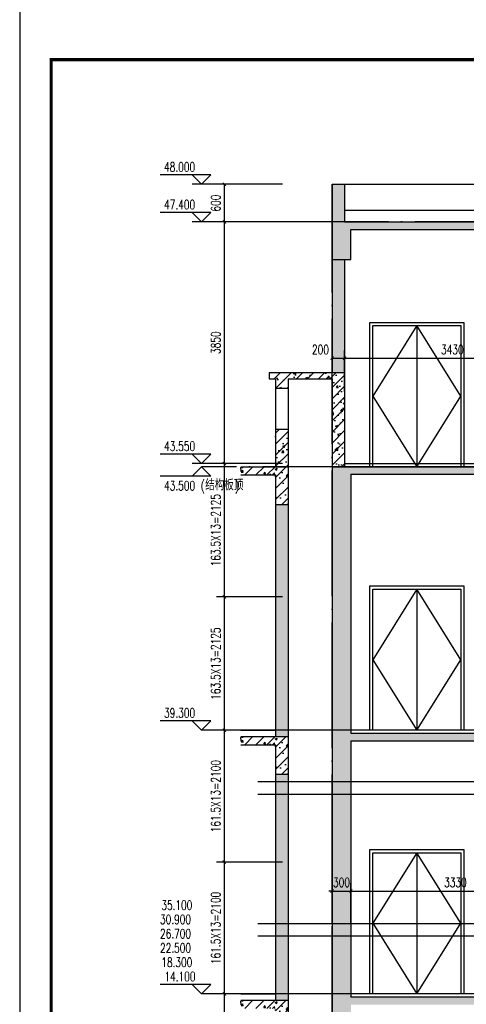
# Model space of a CAD drawing. Extents: x 797781 to 1255204, y 21234 to 1024248.
# Tile 846 of 1056: x 1146159 to 1153270, y 559012 to 574701. Entities that reach past the tile are written whole.
import ezdxf

# ---------------------------------------------------------------- set-up
doc = ezdxf.new("R2010")
doc.units = 0
doc.header["$LTSCALE"] = 1000
doc.header["$MEASUREMENT"] = 0
doc.linetypes.add('230303生产综合楼-平面图_t8$0$DOTE', pattern=[2.42, 2, -0.2, 0.02, -0.2])
for name, color, linetype in [('230303生产综合楼-平面图_t8$0$AXIS', 3, 'Continuous'), ('230303生产综合楼-平面图_t8$0$DIM_ELEV', 3, 'Continuous'), ('230303生产综合楼-平面图_t8$0$DIM_SYMB', 3, 'Continuous'), ('230303生产综合楼-平面图_t8$0$DOOR_FIRE', 4, 'Continuous'), ('230303生产综合楼-平面图_t8$0$DOTE', 1, '230303生产综合楼-平面图_t8$0$DOTE'), ('230303生产综合楼-平面图_t8$0$PUB_DIM', 3, 'Continuous'), ('230303生产综合楼-平面图_t8$0$PUB_TEXT', 7, 'Continuous'), ('230303生产综合楼-平面图_t8$0$WALL', 40, 'Continuous'), ('PUB_HATCH', 8, 'Continuous'), ('PUB_TITLE', 4, 'Continuous')]:
    doc.layers.add(name, color=color, linetype=linetype)
doc.styles.add('230303生产综合楼-平面图_t8$0$_TCH_DIM', font='SIMPLEX', dxfattribs={"bigfont": 'GBCBIG'})
doc.styles.add('230303生产综合楼-平面图_T8$0$_TCH_DIM_T3', font='SIMPLEX', dxfattribs={"width": 0.705882, "bigfont": 'GBCBIG'})
doc.dimstyles.new('230303生产综合楼-平面图_T8$0$_TCH_ARCH&&50', dxfattribs={"dimtxt": 148.75, "dimasz": 50, "dimexe": 125, "dimexo": 150, "dimgap": 63.125, "dimtad": 1, "dimdec": 0, "dimzin": 0, "dimdsep": 46, "dimtxsty": '230303生产综合楼-平面图_T8$0$_TCH_DIM_T3', "dimblk": '230303生产综合楼-平面图_t8$0$_ArchTick', "dimcen": 0.09, "dimclrt": 7, "dimazin": 2, "dimtfac": 1, "dimtdec": 0, "dimtix": 1, "dimtmove": 2, "dimatfit": 3, "dimfxl": 1, "dimtolj": 1, "dimtzin": 0, "dimarcsym": 0})
pattern_1 = [(45, (306141.96, 633892.94), (-88.388348, 88.388348), []), (50, (306141.96, 633892.94), (358.63009, -31.37607), [37.5, -412.5]), (355, (306141.96, 633892.94), (-69.37567, 376.09607), [30, -330]), (100.4514, (306171.84, 633890.33), (289.25469, 344.71977), [31.8701, -350.57106]), (46.1842, (306141.96, 633992.94), (533.62052, -82.7595), [56.25, -618.75]), (96.6356, (306186.4, 633986.04), (467.33135, 487.05894), [47.80514, -525.8565]), (351.1842, (306141.96, 633992.94), (467.33097, 487.0593), [45, -495]), (21, (306191.96, 633967.94), (298.45353, -201.30945), [37.5, -412.5]), (326, (306191.96, 633967.94), (121.65767, 362.57502), [30, -330]), (71.4514, (306216.83, 633951.16), (420.11131, 161.26525), [31.8701, -350.57106]), (37.5, (306141.96, 633892.94), (6.079928, 166.446927), [0, -326, 0, -335, 0, -331.25]), (7.5, (306141.96, 633892.94), (131.53477, 197.205856), [0, -191, 0, -318.5, 0, -126.25]), (327.5, (306030.46, 633892.94), (266.911218, -11.277436), [0, -125, 0, -390, 0, -517.5]), (317.5, (305980.46, 633892.94), (291.593085, 50.05249), [0, -162.5, 0, -259, 0, -367.5])]

# ---------------------------------------------------------------- blocks, each defined once
blk = doc.blocks.new('230303生产综合楼-平面图_t8$0$_ArchTick')
at = {"color": 0, "linetype": 'ByBlock', "const_width": 0.3}
blk.add_lwpolyline([(-0.5, -0.5), (0.5, 0.5)], dxfattribs=at)
blk = doc.blocks.new('*D3302')
at = {"layer": '230303生产综合楼-平面图_t8$0$PUB_DIM', "color": 0, "lineweight": -2, "transparency": 16777216}
for p, q in [((1150342, 559178), (1149293, 559178)), ((1149418, 557078), (1149418, 559178)), ((1150342, 557078), (1149293, 557078))]:
    blk.add_line(p, q, dxfattribs=at)
at = {"layer": 'Defpoints', "color": 0, "transparency": 16777216}
for p in [(1149418, 559178), (1150492, 559178), (1150492, 557078)]:
    blk.add_point(p, dxfattribs=at)
at = {"layer": '230303生产综合楼-平面图_t8$0$PUB_DIM', "color": 0, "lineweight": -2, "transparency": 16777216, "xscale": 50, "yscale": 50, "zscale": 50}
for p, rotation in [((1149418, 559178), 90), ((1149418, 557078), 270)]:
    blk.add_blockref('230303生产综合楼-平面图_t8$0$_ArchTick', p, dxfattribs=dict(at, rotation=rotation))
at = {"layer": '230303生产综合楼-平面图_t8$0$PUB_DIM', "color": 7, "transparency": 16777216, "insert": (1149281, 558128), "char_height": 148.75, "attachment_point": 5, "rotation": 90, "style": '230303生产综合楼-平面图_T8$0$_TCH_DIM_T3'}
blk.add_mtext('\\A1;161.5X13=2100', dxfattribs=at)
blk = doc.blocks.new('*D3303')
at = {"layer": '230303生产综合楼-平面图_t8$0$PUB_DIM', "color": 0, "lineweight": -2, "transparency": 16777216}
for p, q in [((1150342, 561278), (1149293, 561278)), ((1149418, 559178), (1149418, 561278)), ((1150342, 559178), (1149293, 559178))]:
    blk.add_line(p, q, dxfattribs=at)
at = {"layer": 'Defpoints', "color": 0, "transparency": 16777216}
for p in [(1149418, 561278), (1150492, 561278), (1150492, 559178)]:
    blk.add_point(p, dxfattribs=at)
at = {"layer": '230303生产综合楼-平面图_t8$0$PUB_DIM', "color": 0, "lineweight": -2, "transparency": 16777216, "xscale": 50, "yscale": 50, "zscale": 50}
for p, rotation in [((1149418, 561278), 90), ((1149418, 559178), 270)]:
    blk.add_blockref('230303生产综合楼-平面图_t8$0$_ArchTick', p, dxfattribs=dict(at, rotation=rotation))
at = {"layer": '230303生产综合楼-平面图_t8$0$PUB_DIM', "color": 7, "transparency": 16777216, "insert": (1149281, 560228), "char_height": 148.75, "attachment_point": 5, "rotation": 90, "style": '230303生产综合楼-平面图_T8$0$_TCH_DIM_T3'}
blk.add_mtext('\\A1;161.5X13=2100', dxfattribs=at)
blk = doc.blocks.new('*D3304')
at = {"layer": '230303生产综合楼-平面图_t8$0$PUB_DIM', "color": 0, "lineweight": -2, "transparency": 16777216}
for p, q in [((1150342, 563378), (1149293, 563378)), ((1149418, 561278), (1149418, 563378)), ((1150342, 561278), (1149293, 561278))]:
    blk.add_line(p, q, dxfattribs=at)
at = {"layer": 'Defpoints', "color": 0, "transparency": 16777216}
for p in [(1149418, 563378), (1150492, 563378), (1150492, 561278)]:
    blk.add_point(p, dxfattribs=at)
at = {"layer": '230303生产综合楼-平面图_t8$0$PUB_DIM', "color": 0, "lineweight": -2, "transparency": 16777216, "xscale": 50, "yscale": 50, "zscale": 50}
for p, rotation in [((1149418, 563378), 90), ((1149418, 561278), 270)]:
    blk.add_blockref('230303生产综合楼-平面图_t8$0$_ArchTick', p, dxfattribs=dict(at, rotation=rotation))
at = {"layer": '230303生产综合楼-平面图_t8$0$PUB_DIM', "color": 7, "transparency": 16777216, "insert": (1149281, 562328), "char_height": 148.75, "attachment_point": 5, "rotation": 90, "style": '230303生产综合楼-平面图_T8$0$_TCH_DIM_T3'}
blk.add_mtext('\\A1;161.5X13=2100', dxfattribs=at)
blk = doc.blocks.new('*D3305')
at = {"layer": '230303生产综合楼-平面图_t8$0$PUB_DIM', "color": 0, "lineweight": -2, "transparency": 16777216}
for p, q in [((1150342, 565503), (1149293, 565503)), ((1149418, 563378), (1149418, 565503)), ((1150342, 563378), (1149293, 563378))]:
    blk.add_line(p, q, dxfattribs=at)
at = {"layer": 'Defpoints', "color": 0, "transparency": 16777216}
for p in [(1149418, 565503), (1150492, 565503), (1150492, 563378)]:
    blk.add_point(p, dxfattribs=at)
at = {"layer": '230303生产综合楼-平面图_t8$0$PUB_DIM', "color": 0, "lineweight": -2, "transparency": 16777216, "xscale": 50, "yscale": 50, "zscale": 50}
for p, rotation in [((1149418, 565503), 90), ((1149418, 563378), 270)]:
    blk.add_blockref('230303生产综合楼-平面图_t8$0$_ArchTick', p, dxfattribs=dict(at, rotation=rotation))
at = {"layer": '230303生产综合楼-平面图_t8$0$PUB_DIM', "color": 7, "transparency": 16777216, "insert": (1149281, 564440), "char_height": 148.75, "attachment_point": 5, "rotation": 90, "style": '230303生产综合楼-平面图_T8$0$_TCH_DIM_T3'}
blk.add_mtext('\\A1;163.5X13=2125', dxfattribs=at)
blk = doc.blocks.new('*D3306')
at = {"layer": '230303生产综合楼-平面图_t8$0$PUB_DIM', "color": 0, "lineweight": -2, "transparency": 16777216}
for p, q in [((1150342, 567628), (1149293, 567628)), ((1149418, 565503), (1149418, 567628)), ((1150342, 565503), (1149293, 565503))]:
    blk.add_line(p, q, dxfattribs=at)
at = {"layer": 'Defpoints', "color": 0, "transparency": 16777216}
for p in [(1149418, 567628), (1150492, 567628), (1150492, 565503)]:
    blk.add_point(p, dxfattribs=at)
at = {"layer": '230303生产综合楼-平面图_t8$0$PUB_DIM', "color": 0, "lineweight": -2, "transparency": 16777216, "xscale": 50, "yscale": 50, "zscale": 50}
for p, rotation in [((1149418, 567628), 90), ((1149418, 565503), 270)]:
    blk.add_blockref('230303生产综合楼-平面图_t8$0$_ArchTick', p, dxfattribs=dict(at, rotation=rotation))
at = {"layer": '230303生产综合楼-平面图_t8$0$PUB_DIM', "color": 7, "transparency": 16777216, "insert": (1149281, 566565), "char_height": 148.75, "attachment_point": 5, "rotation": 90, "style": '230303生产综合楼-平面图_T8$0$_TCH_DIM_T3'}
blk.add_mtext('\\A1;163.5X13=2125', dxfattribs=at)
blk = doc.blocks.new('*D3307')
at = {"layer": '230303生产综合楼-平面图_t8$0$PUB_DIM', "color": 0, "lineweight": -2, "transparency": 16777216}
for p, q in [((1150342, 571478), (1149293, 571478)), ((1149418, 567628), (1149418, 571478)), ((1150342, 567628), (1149293, 567628))]:
    blk.add_line(p, q, dxfattribs=at)
at = {"layer": 'Defpoints', "color": 0, "transparency": 16777216}
for p in [(1149418, 571478), (1150492, 571478), (1150492, 567628)]:
    blk.add_point(p, dxfattribs=at)
at = {"layer": '230303生产综合楼-平面图_t8$0$PUB_DIM', "color": 0, "lineweight": -2, "transparency": 16777216, "xscale": 50, "yscale": 50, "zscale": 50}
for p, rotation in [((1149418, 571478), 90), ((1149418, 567628), 270)]:
    blk.add_blockref('230303生产综合楼-平面图_t8$0$_ArchTick', p, dxfattribs=dict(at, rotation=rotation))
at = {"layer": '230303生产综合楼-平面图_t8$0$PUB_DIM', "color": 7, "transparency": 16777216, "insert": (1149281, 569553), "char_height": 148.8, "attachment_point": 5, "rotation": 90, "style": '230303生产综合楼-平面图_T8$0$_TCH_DIM_T3'}
blk.add_mtext('\\A1;3850', dxfattribs=at)
blk = doc.blocks.new('*D3308')
at = {"layer": '230303生产综合楼-平面图_t8$0$PUB_DIM', "color": 0, "lineweight": -2, "transparency": 16777216}
for p, q in [((1150342, 572078), (1149293, 572078)), ((1149418, 571478), (1149418, 572078)), ((1150342, 571478), (1149293, 571478))]:
    blk.add_line(p, q, dxfattribs=at)
at = {"layer": 'Defpoints', "color": 0, "transparency": 16777216}
for p in [(1149418, 572078), (1150492, 572078), (1150492, 571478)]:
    blk.add_point(p, dxfattribs=at)
at = {"layer": '230303生产综合楼-平面图_t8$0$PUB_DIM', "color": 0, "lineweight": -2, "transparency": 16777216, "xscale": 50, "yscale": 50, "zscale": 50}
for p, rotation in [((1149418, 572078), 90), ((1149418, 571478), 270)]:
    blk.add_blockref('230303生产综合楼-平面图_t8$0$_ArchTick', p, dxfattribs=dict(at, rotation=rotation))
at = {"layer": '230303生产综合楼-平面图_t8$0$PUB_DIM', "color": 7, "transparency": 16777216, "insert": (1149281, 571778), "char_height": 148.8, "attachment_point": 5, "rotation": 90, "style": '230303生产综合楼-平面图_T8$0$_TCH_DIM_T3'}
blk.add_mtext('\\A1;600', dxfattribs=at)
blk = doc.blocks.new('*D4193')
at = {"layer": '230303生产综合楼-平面图_t8$0$AXIS', "color": 0, "lineweight": -2, "transparency": 16777216}
for p, q in [((1151133, 568778), (1151133, 569432)), ((1151333, 568778), (1151333, 569432)), ((1151133, 569307), (1151333, 569307))]:
    blk.add_line(p, q, dxfattribs=at)
at = {"layer": 'Defpoints', "color": 0, "transparency": 16777216}
for p in [(1151333, 569307), (1151133, 568628), (1151333, 568628)]:
    blk.add_point(p, dxfattribs=at)
at = {"layer": '230303生产综合楼-平面图_t8$0$AXIS', "color": 0, "lineweight": -2, "transparency": 16777216, "xscale": 50, "yscale": 50, "zscale": 50, "rotation": 180}
blk.add_blockref('230303生产综合楼-平面图_t8$0$_ArchTick', (1151133, 569307), dxfattribs=at)
at = {"layer": '230303生产综合楼-平面图_t8$0$AXIS', "color": 0, "lineweight": -2, "transparency": 16777216, "xscale": 50, "yscale": 50, "zscale": 50}
blk.add_blockref('230303生产综合楼-平面图_t8$0$_ArchTick', (1151333, 569307), dxfattribs=at)
at = {"layer": '230303生产综合楼-平面图_t8$0$AXIS', "color": 7, "transparency": 16777216, "insert": (1150948, 569444), "char_height": 148.8, "attachment_point": 5, "style": '230303生产综合楼-平面图_T8$0$_TCH_DIM_T3'}
blk.add_mtext('\\A1;200', dxfattribs=at)
blk = doc.blocks.new('*D4194')
at = {"layer": '230303生产综合楼-平面图_t8$0$AXIS', "color": 0, "lineweight": -2, "transparency": 16777216}
for p, q in [((1151333, 568778), (1151333, 569432)), ((1154763, 568778), (1154763, 569432)), ((1151333, 569307), (1154763, 569307))]:
    blk.add_line(p, q, dxfattribs=at)
at = {"layer": 'Defpoints', "color": 0, "transparency": 16777216}
for p in [(1154763, 569307), (1151333, 568628), (1154763, 568628)]:
    blk.add_point(p, dxfattribs=at)
at = {"layer": '230303生产综合楼-平面图_t8$0$AXIS', "color": 0, "lineweight": -2, "transparency": 16777216, "xscale": 50, "yscale": 50, "zscale": 50, "rotation": 180}
blk.add_blockref('230303生产综合楼-平面图_t8$0$_ArchTick', (1151333, 569307), dxfattribs=at)
at = {"layer": '230303生产综合楼-平面图_t8$0$AXIS', "color": 0, "lineweight": -2, "transparency": 16777216, "xscale": 50, "yscale": 50, "zscale": 50}
blk.add_blockref('230303生产综合楼-平面图_t8$0$_ArchTick', (1154763, 569307), dxfattribs=at)
at = {"layer": '230303生产综合楼-平面图_t8$0$AXIS', "color": 7, "transparency": 16777216, "insert": (1153048, 569444), "char_height": 148.8, "attachment_point": 5, "style": '230303生产综合楼-平面图_T8$0$_TCH_DIM_T3'}
blk.add_mtext('\\A1;3430', dxfattribs=at)
blk = doc.blocks.new('*D4199')
at = {"layer": '230303生产综合楼-平面图_t8$0$AXIS', "color": 0, "lineweight": -2, "transparency": 16777216}
for p, q in [((1151133, 560287), (1151133, 560941)), ((1151433, 560287), (1151433, 560941)), ((1151133, 560816), (1151083, 560816)), ((1151133, 560816), (1151433, 560816)), ((1151433, 560816), (1151483, 560816))]:
    blk.add_line(p, q, dxfattribs=at)
at = {"layer": 'Defpoints', "color": 0, "transparency": 16777216}
for p in [(1151433, 560816), (1151133, 560137), (1151433, 560137)]:
    blk.add_point(p, dxfattribs=at)
at = {"layer": '230303生产综合楼-平面图_t8$0$AXIS', "color": 0, "lineweight": -2, "transparency": 16777216, "xscale": 50, "yscale": 50, "zscale": 50}
blk.add_blockref('230303生产综合楼-平面图_t8$0$_ArchTick', (1151133, 560816), dxfattribs=at)
at = {"layer": '230303生产综合楼-平面图_t8$0$AXIS', "color": 0, "lineweight": -2, "transparency": 16777216, "xscale": 50, "yscale": 50, "zscale": 50, "rotation": 180}
blk.add_blockref('230303生产综合楼-平面图_t8$0$_ArchTick', (1151433, 560816), dxfattribs=at)
at = {"layer": '230303生产综合楼-平面图_t8$0$AXIS', "color": 7, "transparency": 16777216, "insert": (1151283, 560954), "char_height": 148.8, "attachment_point": 5, "style": '230303生产综合楼-平面图_T8$0$_TCH_DIM_T3'}
blk.add_mtext('\\A1;300', dxfattribs=at)
blk = doc.blocks.new('*D4200')
at = {"layer": '230303生产综合楼-平面图_t8$0$AXIS', "color": 0, "lineweight": -2, "transparency": 16777216}
for p, q in [((1151433, 560287), (1151433, 560941)), ((1154763, 560287), (1154763, 560941)), ((1151433, 560816), (1154763, 560816))]:
    blk.add_line(p, q, dxfattribs=at)
at = {"layer": 'Defpoints', "color": 0, "transparency": 16777216}
for p in [(1154763, 560816), (1151433, 560137), (1154763, 560137)]:
    blk.add_point(p, dxfattribs=at)
at = {"layer": '230303生产综合楼-平面图_t8$0$AXIS', "color": 0, "lineweight": -2, "transparency": 16777216, "xscale": 50, "yscale": 50, "zscale": 50, "rotation": 180}
blk.add_blockref('230303生产综合楼-平面图_t8$0$_ArchTick', (1151433, 560816), dxfattribs=at)
at = {"layer": '230303生产综合楼-平面图_t8$0$AXIS', "color": 0, "lineweight": -2, "transparency": 16777216, "xscale": 50, "yscale": 50, "zscale": 50}
blk.add_blockref('230303生产综合楼-平面图_t8$0$_ArchTick', (1154763, 560816), dxfattribs=at)
at = {"layer": '230303生产综合楼-平面图_t8$0$AXIS', "color": 7, "transparency": 16777216, "insert": (1153098, 560954), "char_height": 148.8, "attachment_point": 5, "style": '230303生产综合楼-平面图_T8$0$_TCH_DIM_T3'}
blk.add_mtext('\\A1;3330', dxfattribs=at)

msp = doc.modelspace()

# ---------------------------------------------------------------- hatches: boundary and pattern name
at = {"layer": 'PUB_HATCH'}
h = msp.add_hatch(dxfattribs=at)
h.set_pattern_fill('钢筋混凝土', color=256, scale=50)
h.set_pattern_definition(pattern_1)
h.paths.add_polyline_path([(1151433.3, 571357.6), (1159583.3, 571357.6), (1159583.3, 570877.6), (1159883.3, 570877.6), (1159883.3, 572077.6), (1159683.3, 572077.6), (1159683.3, 571477.6), (1151333.3, 571477.6), (1151333.3, 572077.6), (1151133.3, 572077.6), (1151133.3, 570877.6), (1151433.3, 570877.6)])
h = msp.add_hatch(dxfattribs=at)
h.set_pattern_fill('加气混凝土', color=256, scale=50)
h.set_pattern_definition([(0, (306318.96, 633709.94), (300, 600), [0, -600]), (0, (305967.96, 633628.94), (300, 600), [0, -600]), (0, (306162.96, 633622.94), (300, 600), [0, -600]), (0, (306375.96, 633799.94), (300, 600), [0, -600]), (0, (306126.96, 633592.94), (300, 600), [0, -600]), (0, (306435.96, 634177.94), (300, 600), [0, -600]), (0, (306252.96, 634129.94), (300, 600), [0, -600]), (0, (306348.96, 634054.94), (300, 600), [0, -600]), (0, (305859.96, 634042.94), (300, 600), [0, -600]), (0, (306153.96, 634015.94), (300, 600), [0, -600]), (0, (306039.96, 633862.94), (300, 600), [0, -600]), (0, (306045.96, 633637.94), (300, 600), [0, -600]), (0, (306270.96, 633613.94), (300, 600), [0, -600]), (0, (306435.96, 633877.94), (300, 600), [0, -600]), (0, (305874.96, 633784.94), (300, 600), [0, -600]), (0, (305925.96, 633886.94), (300, 600), [0, -600]), (0, (306159.96, 633844.94), (300, 600), [0, -600]), (0, (306075.96, 633757.94), (300, 600), [0, -600]), (0, (306027.96, 633955.94), (300, 600), [0, -600]), (0, (306102.96, 634180.94), (300, 600), [0, -600]), (0, (305898.96, 633658.94), (300, 600), [0, -600]), (0, (306228.96, 634057.94), (300, 600), [0, -600]), (0, (305949.96, 634066.94), (300, 600), [0, -600]), (0, (305901.96, 634144.94), (300, 600), [0, -600]), (130.601294, (306399.1, 633990.083), (-1499.9999834, 1800.0000079), [26.34155, -11037.111]), (18.434949, (306356.24, 634001.51), (1499.999994, 599.999996), [27.10524, -3767.6279]), (90, (306356.24, 633975.8), (300, 600), [25.7143, -1174.28565]), (161.565051, (306381.96, 633967.23), (-1500.000008, 599.999955), [27.10524, -3767.6279]), (53.130102, (306381.96, 633967.23), (300, 600), [28.57143, -2971.4285]), (135, (306404.81, 633661.51), (-300.000036, 599.99996), [24.24366, -1672.8126]), (45, (306370.53, 633661.51), (300, 600), [24.24366, -1672.8126]), (135, (306387.67, 633644.37), (-300.000036, 599.99996), [24.24366, -1672.8126]), (45, (306387.67, 633644.37), (300, 600), [24.24366, -1672.8126]), (116.56505, (306116.24, 634064.37), (-5e-05, 1199.99997), [31.94383, -638.8765]), (180, (306101.96, 634092.94), (-300, 600), [34.2857, -565.71425]), (63.43495, (306053.4, 634064.37), (3e-06, 1200), [31.94383, -638.8765]), (116.56505, (306067.67, 634035.8), (-5e-05, 1199.99997), [31.94383, -638.8765]), (0, (306067.7, 634035.8), (300, 600), [34.2857, -565.71425]), (63.43495, (306101.96, 634035.8), (3e-06, 1200), [31.94383, -638.8765]), (107.102728, (306341.958, 633861.511), (-899.9999656, 3000.00000484), [38.86135, -16282.9025]), (143.972626, (306330.53, 633898.654), (-5699.9999277, 4199.9999952), [38.86135, -8122.02]), (180, (306299.1, 633921.5), (-300, 600), [37.14286, -562.8571]), (36.0273733, (306230.53, 633898.654), (5699.9999579, 4199.9999547), [38.86135, -8122.02]), (71.565051, (306219.1, 633864.37), (900.000005, 2999.999995), [36.1403, -3758.5928]), (107.102728, (306230.53, 633827.226), (-899.9999656, 3000.00000484), [38.86135, -16282.9025]), (143.972626, (306261.958, 633804.37), (-5699.9999277, 4199.9999952), [38.86135, -8122.02]), (0, (306261.96, 633804.37), (300, 600), [37.14286, -562.8571]), (36.0273733, (306299.1, 633804.37), (5699.9999579, 4199.9999547), [38.86135, -8122.02]), (71.565051, (306330.53, 633827.23), (900.000005, 2999.999995), [36.1403, -3758.5928]), (150.255118, (306347.67, 634141.51), (-900.000002, 599.9999926), [23.035, -4814.3196]), (90, (306327.67, 634130.08), (300, 600), [22.85714, -1177.14275]), (29.744881, (306327.67, 634130.08), (900.0000005, 599.999997), [23.035, -4814.3196]), (116.56505, (306207.67, 633715.8), (-5e-05, 1199.99997), [31.94383, -638.8765]), (168.690067, (306193.386, 633744.37), (-2700.000002, 599.999985), [29.13725, -6089.6855]), (41.185925, (306141.958, 633730.083), (7499.9999546, 6599.9999423), [30.37184, -12725.802]), (90, (306141.96, 633701.5), (300, 600), [28.57143, -1171.4285]), (138.814074, (306164.815, 633681.51), (-7499.9998667, 6600.000042), [30.37184, -12725.802]), (16.6992442, (306164.815, 633681.51), (9899.9999255, 2999.9999686), [29.82945, -12498.5375]), (60.945396, (306193.386, 633690.083), (299.9999992, 599.9999947), [29.4161, -12325.3395]), (109.983106, (305956.243, 633967.226), (-1500.00000565, 4199.9999889), [33.442, -14012.1975]), (155.556045, (305944.815, 633998.654), (-3900.0000149, 1799.9999626), [34.523, -14465.1315]), (24.4439547, (305881.958, 633998.654), (3900.00000195, 1799.99999134), [34.523, -14465.1315]), (70.0168934, (305870.53, 633967.226), (1500.0000045, 4199.9999896), [33.442, -14012.1975]), (109.983106, (305881.958, 633935.797), (-1500.00000565, 4199.9999889), [33.442, -14012.1975]), (160.016893, (305913.386, 633924.37), (-1500.000001, 599.9999727), [33.442, -6989.3775]), (19.9831065, (305913.386, 633924.37), (1499.9999918, 599.999999), [33.442, -6989.3775]), (70.0168934, (305944.815, 633935.797), (1500.0000045, 4199.9999896), [33.442, -14012.1975]), (122.005383, (306179.1, 633912.94), (-300.0000403, 599.9999694), [26.95423, -5633.434]), (18.434949, (306139.1, 633927.23), (1499.999994, 599.999996), [27.10524, -3767.6279]), (90, (306139.1, 633901.5), (300, 600), [25.7143, -1174.28565]), (161.565051, (306164.81, 633892.94), (-1500.000008, 599.999955), [27.10524, -3767.6279]), (54.462322, (306164.815, 633892.94), (2099.999997, 2999.9999955), [24.57807, -10298.2115]), (116.56505, (306004.8, 633767.2), (-5e-05, 1199.99997), [31.94383, -638.8765]), (180, (305990.5, 633795.8), (-300, 600), [31.42857, -568.5714]), (59.0362434, (305941.96, 633767.226), (300.000001, 599.999997), [33.31973, -6963.822]), (120.963756, (305959.1, 633738.654), (-300.000041, 599.9999724), [33.31973, -6963.822]), (0, (305959.1, 633738.65), (300, 600), [31.42857, -568.5714]), (63.43495, (305990.53, 633738.65), (3e-06, 1200), [31.94383, -638.8765])])
h.paths.add_polyline_path([(1154183.3, 549674.2), (1153983.3, 549796.8), (1153983.3, 545077.6), (1154183.3, 545077.6)])
h.paths.add_polyline_path([(1150433.3, 549477.6), (1150233.3, 549477.6), (1150233.3, 544977.6), (1150433.3, 544977.6)])
h.paths.add_polyline_path([(1150433.3, 554277.6), (1150233.3, 554277.6), (1150233.3, 550077.6), (1150433.3, 550077.6)])
h.paths.add_polyline_path([(1150433.3, 558477.6), (1150233.3, 558477.6), (1150233.3, 554877.6), (1150433.3, 554877.6)])
h.paths.add_polyline_path([(1150433.3, 562677.6), (1150233.3, 562677.6), (1150233.3, 559077.6), (1150433.3, 559077.6)])
h.paths.add_polyline_path([(1150433.3, 566977.6), (1150233.3, 566977.6), (1150233.3, 563277.6), (1150433.3, 563277.6)])
h.paths.add_polyline_path([(1159883.3, 570877.6), (1159683.3, 570877.6), (1159683.3, 567577.6), (1159883.3, 567577.6)])
h.paths.add_polyline_path([(1151133.3, 569077.6), (1151333.3, 569077.6), (1151333.3, 570877.6), (1151133.3, 570877.6)])
h = msp.add_hatch(dxfattribs=at)
h.set_pattern_fill('钢筋混凝土', color=256, scale=50)
h.set_pattern_definition(pattern_1)
h.paths.add_polyline_path([(1150433.3, 568977.6), (1151133.3, 568977.6), (1151133.3, 569077.6), (1150133.3, 569077.6), (1150133.3, 568977.6), (1150233.3, 568977.6), (1150233.3, 568827.6), (1150433.3, 568827.6)])
h.paths.add_polyline_path([(1150433.3, 567577.6), (1150433.3, 568177.6), (1150233.3, 568177.6), (1150233.3, 567577.6)])
h.paths.add_polyline_path([(1151133.3, 568977.6), (1151333.3, 568977.6), (1151333.3, 569077.6), (1151133.3, 569077.6)])
h.paths.add_polyline_path([(1151133.3, 567577.6), (1151333.3, 567577.6), (1151333.3, 568977.6), (1151133.3, 568977.6)])
h = msp.add_hatch(dxfattribs=at)
h.set_pattern_fill('钢筋混凝土', color=256, scale=50)
h.set_pattern_definition(pattern_1)
h.paths.add_polyline_path([(1159883.3, 549947.6), (1161470.4, 549947.6), (1161470.4, 550077.6), (1159883.3, 550077.6), (1159883.3, 554747.6), (1161470.4, 554747.6), (1161470.4, 554877.6), (1159883.3, 554877.6), (1159883.3, 558947.6), (1161470.4, 558947.6), (1161470.4, 559077.6), (1159883.3, 559077.6), (1159883.3, 563147.6), (1161470.4, 563147.6), (1161470.4, 563277.6), (1159883.3, 563277.6), (1159883.3, 567447.6), (1161470.4, 567447.6), (1161470.4, 567577.6), (1159583.3, 567577.6), (1159583.3, 565452.6), (1157833.3, 565452.6), (1157833.3, 565616.1), (1157573.3, 565616.1), (1157573.3, 565779.5), (1157313.3, 565779.5), (1157313.3, 565943), (1157053.3, 565943), (1157053.3, 566106.4), (1156793.3, 566106.4), (1156793.3, 566269.9), (1156533.3, 566269.9), (1156533.3, 566433.4), (1156273.3, 566433.4), (1156273.3, 566596.8), (1156013.3, 566596.8), (1156013.3, 566760.3), (1155753.3, 566760.3), (1155753.3, 566923.7), (1155493.3, 566923.7), (1155493.3, 567087.2), (1155233.3, 567087.2), (1155233.3, 567250.7), (1154973.3, 567250.7), (1154973.3, 567414.1), (1154713.3, 567414.1), (1154713.3, 567577.6), (1151133.3, 567577.6), (1151133.3, 544977.6), (1149676.7, 544977.6), (1149676.7, 544727.6), (1151133.3, 544727.6), (1151133.3, 539377.6), (1149676.7, 539377.6), (1149676.7, 539077.6), (1161470.4, 539077.6), (1161470.4, 539377.6), (1159883.3, 539377.6), (1159883.3, 544727.6), (1161470.4, 544727.6), (1161470.4, 544977.6), (1159883.3, 544977.6)])
h.paths.add_polyline_path([(1159533.3, 547577.5), (1157833.3, 547577.5), (1157833.3, 547736.9), (1157573.3, 547736.9), (1157573.3, 547896.3), (1157313.3, 547896.3), (1157313.3, 548055.6), (1157053.3, 548055.6), (1157053.3, 548215), (1156793.3, 548215), (1156793.3, 548374.4), (1156533.3, 548374.4), (1156533.3, 548533.8), (1156273.3, 548533.8), (1156273.3, 548693.2), (1156013.3, 548693.2), (1156013.3, 548852.5), (1155753.3, 548852.5), (1155753.3, 549011.9), (1155493.3, 549011.9), (1155493.3, 549171.3), (1155233.3, 549171.3), (1155233.3, 549330.7), (1154973.3, 549330.7), (1154973.3, 549490.1), (1154713.3, 549490.1), (1154713.3, 549649.4), (1154453.3, 549649.4), (1154453.3, 549808.8), (1154193.3, 549808.8), (1154193.3, 549968.2), (1153933.3, 549968.2), (1153933.3, 550127.4), (1151433.3, 550127.4), (1151433.3, 554807.6), (1153993.3, 554807.6), (1153993.3, 554577.6), (1154193.3, 554577.6), (1154193.3, 554626.7), (1157799.4, 552407.6), (1157833.3, 552407.6), (1157833.3, 552177.6), (1158033.3, 552177.6), (1158033.3, 552407.6), (1159583.3, 552407.6), (1159583.3, 550077.6), (1159533.3, 550077.6)], flags=16)
h.paths.add_polyline_path([(1159533.3, 543627.5), (1157833.3, 543627.5), (1157833.3, 543783.1), (1157573.3, 543783.1), (1157573.3, 543938.7), (1157313.3, 543938.7), (1157313.3, 544094.2), (1157053.3, 544094.2), (1157053.3, 544249.8), (1156793.3, 544249.8), (1156793.3, 544405.3), (1156533.3, 544405.3), (1156533.3, 544560.9), (1156273.3, 544560.9), (1156273.3, 544716.5), (1156013.3, 544716.5), (1156013.3, 544872), (1155753.3, 544872), (1155753.3, 545027.6), (1151483.3, 545027.6), (1151483.3, 550007.6), (1153733.3, 550007.6), (1153733.3, 549777.6), (1153933.3, 549777.6), (1153933.3, 549827.5), (1157799.3, 547457.6), (1157833.3, 547457.6), (1157833.3, 547227.6), (1158033.3, 547227.6), (1158033.3, 547457.6), (1159533.3, 547457.6)], flags=16)
h.paths.add_polyline_path([(1159583.3, 552527.6), (1157833.3, 552527.6), (1157833.3, 552687.6), (1157573.3, 552687.6), (1157573.3, 552847.6), (1157313.3, 552847.6), (1157313.3, 553007.6), (1157053.3, 553007.6), (1157053.3, 553167.6), (1156793.3, 553167.6), (1156793.3, 553327.6), (1156533.3, 553327.6), (1156533.3, 553487.6), (1156273.3, 553487.6), (1156273.3, 553647.6), (1156013.3, 553647.6), (1156013.3, 553807.6), (1155753.3, 553807.6), (1155753.3, 553967.6), (1155493.3, 553967.6), (1155493.3, 554127.6), (1155233.3, 554127.6), (1155233.3, 554287.6), (1154973.3, 554287.6), (1154973.3, 554447.6), (1154713.3, 554447.6), (1154713.3, 554607.6), (1154453.3, 554607.6), (1154453.3, 554767.6), (1154193.3, 554767.6), (1154193.3, 554927.6), (1151433.3, 554927.6), (1151433.3, 559007.6), (1154513.3, 559007.6), (1154513.3, 558777.6), (1154713.3, 558777.6), (1154713.3, 558824.8), (1157799.1, 556907.6), (1157833.3, 556907.6), (1157833.3, 556677.6), (1158033.3, 556677.6), (1158033.3, 556907.6), (1159583.3, 556907.6)], flags=16)
h.paths.add_polyline_path([(1159533.3, 543507.5), (1159533.3, 540827.5), (1157833.3, 540827.5), (1157833.3, 540983.1), (1157573.3, 540983.1), (1157573.3, 541138.7), (1157313.3, 541138.7), (1157313.3, 541294.2), (1157053.3, 541294.2), (1157053.3, 541449.8), (1156793.3, 541449.8), (1156793.3, 541605.3), (1156533.3, 541605.3), (1156533.3, 541760.9), (1156273.3, 541760.9), (1156273.3, 541916.5), (1156013.3, 541916.5), (1156013.3, 542072), (1155753.3, 542072), (1155753.3, 542227.6), (1151483.3, 542227.6), (1151483.3, 544907.6), (1153993.3, 544907.6), (1153993.3, 544677.6), (1154193.3, 544677.6), (1154193.3, 544907.6), (1155460.2, 544907.6), (1157800.2, 543507.5), (1157933.3, 543507.5), (1157933.3, 543277.5), (1158133.3, 543277.5), (1158133.3, 543507.5)], flags=16)
h.paths.add_polyline_path([(1154183.3, 547377.6), (1153983.3, 547377.6), (1153983.3, 547477.6), (1154183.3, 547477.6)], flags=0)
h.paths.add_polyline_path([(1157800.2, 540707.5), (1157933.3, 540707.5), (1157933.3, 540477.5), (1158133.3, 540477.5), (1158133.3, 540707.5), (1159533.3, 540707.5), (1159533.3, 539377.6), (1151483.3, 539377.6), (1151483.3, 542107.6), (1153993.3, 542107.6), (1153993.3, 541877.6), (1154193.3, 541877.6), (1154193.3, 542107.6), (1155460.2, 542107.6)], flags=16)
h.paths.add_polyline_path([(1159583.3, 557027.6), (1157833.3, 557027.6), (1157833.3, 557189.1), (1157573.3, 557189.1), (1157573.3, 557350.7), (1157313.3, 557350.7), (1157313.3, 557512.2), (1157053.3, 557512.2), (1157053.3, 557673.8), (1156793.3, 557673.8), (1156793.3, 557835.3), (1156533.3, 557835.3), (1156533.3, 557996.8), (1156273.3, 557996.8), (1156273.3, 558158.4), (1156013.3, 558158.4), (1156013.3, 558319.9), (1155753.3, 558319.9), (1155753.3, 558481.5), (1155493.3, 558481.5), (1155493.3, 558643), (1155233.3, 558643), (1155233.3, 558804.5), (1154973.3, 558804.5), (1154973.3, 558966.1), (1154713.3, 558966.1), (1154713.3, 559127.6), (1151433.3, 559127.6), (1151433.3, 563207.6), (1154513.3, 563207.6), (1154513.3, 562977.6), (1154713.3, 562977.6), (1154713.3, 563024.8), (1157799.1, 561107.6), (1157833.3, 561107.6), (1157833.3, 560877.6), (1158033.3, 560877.6), (1158033.3, 561107.6), (1159583.3, 561107.6)], flags=16)
h.paths.add_polyline_path([(1159583.3, 561227.6), (1157833.3, 561227.6), (1157833.3, 561389.1), (1157573.3, 561389.1), (1157573.3, 561550.7), (1157313.3, 561550.7), (1157313.3, 561712.2), (1157053.3, 561712.2), (1157053.3, 561873.8), (1156793.3, 561873.8), (1156793.3, 562035.3), (1156533.3, 562035.3), (1156533.3, 562196.8), (1156273.3, 562196.8), (1156273.3, 562358.4), (1156013.3, 562358.4), (1156013.3, 562519.9), (1155753.3, 562519.9), (1155753.3, 562681.5), (1155493.3, 562681.5), (1155493.3, 562843), (1155233.3, 562843), (1155233.3, 563004.5), (1154973.3, 563004.5), (1154973.3, 563166.1), (1154713.3, 563166.1), (1154713.3, 563327.6), (1151433.3, 563327.6), (1151433.3, 567457.6), (1154513.3, 567457.6), (1154513.3, 567227.6), (1154713.3, 567227.6), (1154713.3, 567272.4), (1157798.7, 565332.6), (1157833.3, 565332.6), (1157833.3, 565102.6), (1158033.3, 565102.6), (1158033.3, 565332.6), (1159583.3, 565332.6)], flags=16)
h.paths.add_polyline_path([(1154563.3, 567577.6), (1154713.3, 567577.6), (1154713.3, 567727.6), (1154563.3, 567727.6)])
h = msp.add_hatch(dxfattribs=at)
h.set_pattern_fill('钢筋混凝土', color=256, scale=50)
h.set_pattern_definition(pattern_1)
h.paths.add_polyline_path([(1150433.3, 567577.6), (1149676.7, 567577.6), (1149676.7, 567447.6), (1150233.3, 567447.6), (1150233.3, 566977.6), (1150433.3, 566977.6)])
h = msp.add_hatch(dxfattribs=at)
h.set_pattern_fill('钢筋混凝土', color=256, scale=50)
h.set_pattern_definition([(45, (306141.96, 629592.94), (-88.388348, 88.388348), []), (50, (306141.96, 629592.94), (358.63009, -31.37607), [37.5, -412.5]), (355, (306141.96, 629592.94), (-69.37567, 376.09607), [30, -330]), (100.4514, (306171.84, 629590.33), (289.25469, 344.71977), [31.8701, -350.57106]), (46.1842, (306141.96, 629692.94), (533.62052, -82.7595), [56.25, -618.75]), (96.6356, (306186.4, 629686.04), (467.33135, 487.05894), [47.80514, -525.8565]), (351.1842, (306141.96, 629692.94), (467.33097, 487.0593), [45, -495]), (21, (306191.96, 629667.94), (298.45353, -201.30945), [37.5, -412.5]), (326, (306191.96, 629667.94), (121.65767, 362.57502), [30, -330]), (71.4514, (306216.83, 629651.16), (420.11131, 161.26525), [31.8701, -350.57106]), (37.5, (306141.96, 629592.94), (6.079928, 166.446927), [0, -326, 0, -335, 0, -331.25]), (7.5, (306141.96, 629592.94), (131.53477, 197.205856), [0, -191, 0, -318.5, 0, -126.25]), (327.5, (306030.46, 629592.94), (266.911218, -11.277436), [0, -125, 0, -390, 0, -517.5]), (317.5, (305980.46, 629592.94), (291.593085, 50.05249), [0, -162.5, 0, -259, 0, -367.5])])
h.paths.add_polyline_path([(1150433.3, 563277.6), (1149676.7, 563277.6), (1149676.7, 563147.6), (1150233.3, 563147.6), (1150233.3, 562677.6), (1150433.3, 562677.6)])
h = msp.add_hatch(dxfattribs=at)
h.set_pattern_fill('钢筋混凝土', color=256, scale=50)
h.set_pattern_definition([(45, (306141.96, 625392.94), (-88.388348, 88.388348), []), (50, (306141.96, 625392.94), (358.63009, -31.37607), [37.5, -412.5]), (355, (306141.96, 625392.94), (-69.37567, 376.09607), [30, -330]), (100.4514, (306171.84, 625390.33), (289.25469, 344.71977), [31.8701, -350.57106]), (46.1842, (306141.96, 625492.94), (533.62052, -82.7595), [56.25, -618.75]), (96.6356, (306186.4, 625486.04), (467.33135, 487.05894), [47.80514, -525.8565]), (351.1842, (306141.96, 625492.94), (467.33097, 487.0593), [45, -495]), (21, (306191.96, 625467.94), (298.45353, -201.30945), [37.5, -412.5]), (326, (306191.96, 625467.94), (121.65767, 362.57502), [30, -330]), (71.4514, (306216.83, 625451.16), (420.11131, 161.26525), [31.8701, -350.57106]), (37.5, (306141.96, 625392.94), (6.079928, 166.446927), [0, -326, 0, -335, 0, -331.25]), (7.5, (306141.96, 625392.94), (131.53477, 197.205856), [0, -191, 0, -318.5, 0, -126.25]), (327.5, (306030.46, 625392.94), (266.911218, -11.277436), [0, -125, 0, -390, 0, -517.5]), (317.5, (305980.46, 625392.94), (291.593085, 50.05249), [0, -162.5, 0, -259, 0, -367.5])])
h.paths.add_polyline_path([(1150433.3, 559077.6), (1149676.7, 559077.6), (1149676.7, 558947.6), (1150233.3, 558947.6), (1150233.3, 558477.6), (1150433.3, 558477.6)])

# ---------------------------------------------------------------- linework, layer by layer
for points in [[(1151333.3, 572077.6), (1159683.3, 572077.6)], [(1151333.3, 571665.4), (1159683.3, 571665.4)], [(1150233.3, 568827.6), (1150233.3, 568177.6)], [(1150433.3, 568827.6), (1150433.3, 568177.6)], [(1151333.3, 567627.6), (1154563.3, 567627.6)], [(1149680.7, 563377.6), (1150233.3, 563377.6)], [(1154763.3, 563377.6), (1151433.3, 563377.6)], [(1149680.7, 559177.6), (1150233.3, 559177.6)], [(1155023.3, 558854.5), (1155023.3, 559016.1), (1154763.3, 559016.1), (1154763.3, 559177.6), (1151433.3, 559177.6)]]:
    msp.add_lwpolyline(points)
at = {"layer": '230303生产综合楼-平面图_t8$0$DIM_ELEV'}
for p, q in [((1149205, 572227.6), (1148395, 572227.6)), ((1149055, 572077.6), (1148905, 572227.6)), ((1149055, 572077.6), (1149205, 572227.6)), ((1149405, 572077.6), (1148905, 572077.6)), ((1149205, 571627.6), (1148395, 571627.6)), ((1149055, 571477.6), (1148905, 571627.6)), ((1149055, 571477.6), (1149205, 571627.6)), ((1149405, 571477.6), (1148905, 571477.6)), ((1149205, 567777.6), (1148395, 567777.6)), ((1149055, 567627.6), (1148905, 567777.6)), ((1149055, 567627.6), (1149205, 567777.6)), ((1149405, 567627.6), (1148905, 567627.6)), ((1149055, 567577.6), (1148905, 567427.6)), ((1149055, 567577.6), (1149205, 567427.6)), ((1149205, 567427.6), (1148395, 567427.6)), ((1149205, 563527.6), (1148395, 563527.6)), ((1149055, 563377.6), (1148905, 563527.6)), ((1149055, 563377.6), (1149205, 563527.6)), ((1149205, 559327.6), (1148395, 559327.6)), ((1149055, 559177.6), (1148905, 559327.6)), ((1149055, 559177.6), (1149205, 559327.6))]:
    msp.add_line(p, q, dxfattribs=at)
at = {"layer": '230303生产综合楼-平面图_t8$0$DIM_SYMB'}
for points in [[(1149949.2, 562561.7), (1155364.9, 562561.7), (1155403.1, 562666.7), (1155440.2, 562456.7), (1155477.4, 562561.7), (1160893.2, 562561.7)], [(1149949.2, 562361.7), (1155364.9, 562361.7), (1155403.1, 562466.7), (1155440.2, 562256.7), (1155477.4, 562361.7), (1160893.2, 562361.7)], [(1149949.2, 560301.5), (1155364.9, 560301.5), (1155403.1, 560406.5), (1155440.2, 560196.5), (1155477.4, 560301.5), (1160893.2, 560301.5)], [(1149949.2, 560101.5), (1155364.9, 560101.5), (1155403.1, 560206.5), (1155440.2, 559996.5), (1155477.4, 560101.5), (1160893.2, 560101.5)]]:
    msp.add_lwpolyline(points, dxfattribs=at)
at = {"layer": '230303生产综合楼-平面图_t8$0$DOOR_FIRE'}
for points in [[(1153233.3, 567577.6), (1151733.3, 567577.6), (1151733.3, 569877.6), (1153233.3, 569877.6)], [(1153183.3, 567577.6), (1151783.3, 567577.6), (1151783.3, 569827.6), (1153183.3, 569827.6)], [(1153233.3, 563377.6), (1151733.3, 563377.6), (1151733.3, 565677.6), (1153233.3, 565677.6)], [(1153183.3, 563377.6), (1151783.3, 563377.6), (1151783.3, 565627.6), (1153183.3, 565627.6)], [(1153233.3, 559177.6), (1151733.3, 559177.6), (1151733.3, 561477.6), (1153233.3, 561477.6)], [(1153183.3, 559177.6), (1151783.3, 559177.6), (1151783.3, 561427.6), (1153183.3, 561427.6)]]:
    msp.add_lwpolyline(points, close=True, dxfattribs=at)
for points in [[(1152483.3, 569827.6), (1151783.3, 568702.6), (1152483.3, 567577.6), (1153183.3, 568702.6), (1152483.3, 569827.6)], [(1152483.3, 569827.6), (1152483.3, 567577.6)], [(1152483.3, 565627.6), (1151783.3, 564502.6), (1152483.3, 563377.6), (1153183.3, 564502.6), (1152483.3, 565627.6)], [(1152483.3, 565627.6), (1152483.3, 563377.6)], [(1152483.3, 561427.6), (1151783.3, 560302.6), (1152483.3, 559177.6), (1153183.3, 560302.6), (1152483.3, 561427.6)], [(1152483.3, 561427.6), (1152483.3, 559177.6)]]:
    msp.add_lwpolyline(points, dxfattribs=at)
at = {"layer": '230303生产综合楼-平面图_t8$0$DOTE'}
for p, q in [((1151133.3, 538895.8), (1151133.3, 572077.6)), ((1161710.4, 571477.6), (1149055, 571477.6)), ((1161710.4, 567577.6), (1149055, 567577.6)), ((1161710.4, 563377.6), (1149055, 563377.6)), ((1161710.4, 559177.6), (1149055, 559177.6))]:
    msp.add_line(p, q, dxfattribs=at)
at = {"layer": '230303生产综合楼-平面图_t8$0$WALL'}
for points in [[(1151133.3, 572077.6), (1151333.3, 572077.6)], [(1151133.3, 572077.6), (1151133.3, 569077.6)], [(1151333.3, 572077.6), (1151333.3, 571477.6)], [(1151333.3, 571477.6), (1159683.3, 571477.6)], [(1151433.3, 570877.6), (1151433.3, 571357.6)], [(1151433.3, 571357.6), (1159583.3, 571357.6)], [(1151133.3, 570877.6), (1151433.3, 570877.6)], [(1151333.3, 570877.6), (1151333.3, 567577.6)], [(1150133.3, 569077.6), (1151333.3, 569077.6)], [(1150133.3, 569077.6), (1150133.3, 568977.6)], [(1150133.3, 568977.6), (1150233.3, 568977.6)], [(1150233.3, 568977.6), (1150233.3, 568827.6)], [(1150433.3, 568977.6), (1151133.3, 568977.6)], [(1150433.3, 568977.6), (1150433.3, 568827.6)], [(1151133.3, 568977.6), (1151133.3, 544977.6)], [(1150233.3, 568827.6), (1150433.3, 568827.6)], [(1150233.3, 568177.6), (1150433.3, 568177.6)], [(1150233.3, 568177.6), (1150233.3, 567577.6)], [(1150433.3, 568177.6), (1150433.3, 544977.6)], [(1149680.7, 567577.6), (1150433.3, 567577.6)], [(1151133.3, 567577.6), (1154713.3, 567577.6)], [(1149680.7, 567447.6), (1150233.3, 567447.6)], [(1150233.3, 567447.6), (1150233.3, 563277.6)], [(1151433.3, 567457.6), (1154513.3, 567457.6)], [(1151433.3, 567457.6), (1151433.3, 563327.6)], [(1150233.3, 566977.6), (1150433.3, 566977.6)], [(1149680.7, 563277.6), (1150433.3, 563277.6)], [(1154713.3, 563327.6), (1151433.3, 563327.6)], [(1149680.7, 563147.6), (1150233.3, 563147.6)], [(1150233.3, 563147.6), (1150233.3, 559077.6)], [(1151433.3, 563207.6), (1154513.3, 563207.6), (1154513.3, 562977.6), (1154713.3, 562977.6), (1154713.3, 563024.8), (1157799.1, 561107.6), (1157833.3, 561107.6), (1157833.3, 560877.6), (1158033.3, 560877.6), (1158033.3, 561107.6), (1159583.3, 561107.6)], [(1151433.3, 563207.6), (1151433.3, 559127.6)], [(1150233.3, 562677.6), (1150433.3, 562677.6)], [(1149680.7, 559077.6), (1150433.3, 559077.6)], [(1154713.3, 558966.1), (1154713.3, 559127.6), (1151433.3, 559127.6)]]:
    msp.add_lwpolyline(points, dxfattribs=at)
at = {"layer": 'PUB_TITLE'}
msp.add_lwpolyline([(1146159.4, 533263.1), (1175859.4, 533263.1), (1175859.4, 575313.1), (1146159.4, 575313.1)], close=True, dxfattribs=at)
at = {"layer": 'PUB_TITLE', "const_width": 50}
msp.add_lwpolyline([(1146659.4, 533763.1), (1175359.4, 533763.1), (1175359.4, 574063.1), (1146659.4, 574063.1)], close=True, dxfattribs=at)

# ---------------------------------------------------------------- texts
at = {"layer": '230303生产综合楼-平面图_t8$0$PUB_TEXT', "style": '230303生产综合楼-平面图_t8$0$_TCH_DIM', "width": 0.705882}
for s, height, p in [('48.000', 148.75, (1148458, 572280.1)), ('47.400', 148.75, (1148458, 571680.1)), ('43.550', 148.75, (1148458, 567830.1)), ('43.500', 148.75, (1148458, 567200.1)), ('(', 148.8, (1149043, 567200.1)), (')', 148.8, (1149589.6, 567200.1)), ('39.300', 148.75, (1148458, 563580.1)), ('35.100', 148.75, (1148413.5, 560517.6)), ('30.900', 148.75, (1148393.5, 560290.1)), ('26.700', 148.75, (1148393.5, 560062.6)), ('22.500', 148.75, (1148393.5, 559835.1)), ('18.300', 148.75, (1148413.5, 559607.6)), ('14.100', 148.75, (1148463.5, 559380.1))]:
    msp.add_text(s, height=height, dxfattribs=at).set_placement(p)
at = {"layer": '230303生产综合楼-平面图_t8$0$PUB_TEXT', "style": '230303生产综合楼-平面图_t8$0$_TCH_DIM'}
msp.add_text('结构板顶', height=178.72, dxfattribs=at).set_placement((1149113, 567200.1))

# ---------------------------------------------------------------- dimensions: what is measured, and where the dimension line sits
at = {"layer": '230303生产综合楼-平面图_t8$0$AXIS'}
dim = msp.add_linear_dim(base=(1151333.3, 569307), p1=(1151133.3, 568628.1), p2=(1151333.3, 568628.1), angle=360, dimstyle='230303生产综合楼-平面图_T8$0$_TCH_ARCH&&50', dxfattribs=at)
dim.commit()
dim.dimension.update_dxf_attribs({"geometry": '*D4193', "text_midpoint": (1150948.3, 569444.5), "dimtype": 161})
for p1, p2, picture, middle in [((1151333.3, 568628.1), (1154763.3, 568628.1), '*D4194', (1153048.3, 569444.5)), ((1151133.3, 560137.2), (1151433.3, 560137.2), '*D4199', (1151283.3, 560953.5)), ((1151433.3, 560137.2), (1154763.3, 560137.2), '*D4200', (1153098.3, 560953.5))]:
    dim = msp.add_aligned_dim(p1=p1, p2=p2, distance=678.9, dimstyle='230303生产综合楼-平面图_T8$0$_TCH_ARCH&&50', dxfattribs=at)
    dim.commit()
    dim.dimension.update_dxf_attribs({"geometry": picture, "text_midpoint": middle})
at = {"layer": '230303生产综合楼-平面图_t8$0$PUB_DIM'}
for p1, p2, picture, middle in [((1150492, 571477.6), (1150492, 572077.6), '*D3308', (1149281, 571777.6)), ((1150492, 567627.6), (1150492, 571477.6), '*D3307', (1149281, 569552.6))]:
    dim = msp.add_aligned_dim(p1=p1, p2=p2, distance=1073.5, dimstyle='230303生产综合楼-平面图_T8$0$_TCH_ARCH&&50', dxfattribs=at)
    dim.commit()
    dim.dimension.update_dxf_attribs({"geometry": picture, "text_midpoint": middle})
for p1, p2, text, picture, middle in [((1150492, 565502.6), (1150492, 567627.6), '163.5X13=2125', '*D3306', (1149281, 566565.1)), ((1150492, 563377.6), (1150492, 565502.6), '163.5X13=2125', '*D3305', (1149281, 564440.1)), ((1150492, 561277.6), (1150492, 563377.6), '161.5X13=2100', '*D3304', (1149281, 562327.6)), ((1150492, 559177.6), (1150492, 561277.6), '161.5X13=2100', '*D3303', (1149281, 560227.6)), ((1150492, 557077.6), (1150492, 559177.6), '161.5X13=2100', '*D3302', (1149281, 558127.6))]:
    dim = msp.add_aligned_dim(p1=p1, p2=p2, distance=1073.5, text=text, dimstyle='230303生产综合楼-平面图_T8$0$_TCH_ARCH&&50', dxfattribs=at)
    dim.commit()
    dim.dimension.update_dxf_attribs({"geometry": picture, "text_midpoint": middle})

doc.saveas('drawing.dxf')
